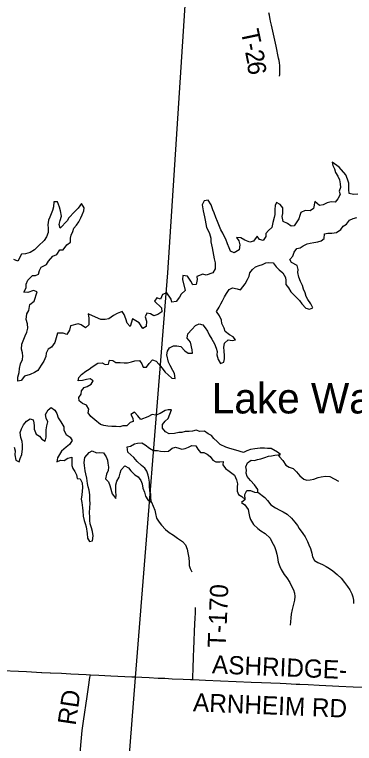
# Model space of a CAD drawing. Extents: x 1451455 to 1749751, y 218250 to 574981.
# Drawn here: x 1602593 to 1608199, y 337847 to 349860 of the extents above; entities that cross this region are included whole.
import ezdxf

# ---------------------------------------------------------------- set-up
doc = ezdxf.new("R2010")
doc.units = 0
for name, color, linetype in [('GM_X_County_Road', 7, 'Continuous'), ('GM_X_County_Road_Text', 7, 'Continuous'), ('GM_X_Major_Lake', 7, 'Continuous'), ('GM_X_Major_Lake_Text', 7, 'Continuous'), ('GM_X_Minor_River', 7, 'Continuous'), ('GM_X_Township', 7, 'Continuous'), ('GM_X_Township_Road', 7, 'Continuous'), ('GM_X_Township_Road_Text', 7, 'Continuous')]:
    doc.layers.add(name, color=color, linetype=linetype)

msp = doc.modelspace()

# ---------------------------------------------------------------- linework, layer by layer
at = {"layer": 'GM_X_County_Road'}
for points in [[(1602251, 339056), (1602792, 339030), (1603038, 339018)], [(1603038, 339018), (1603044, 339017), (1603182, 339011)], [(1603182, 339011), (1603188, 339011), (1603368, 339004), (1603519, 338996), (1603775, 338983), (1603844, 338979)], [(1603844, 338979), (1603981, 338971), (1604181, 338963), (1604528, 338946), (1604572, 338944)], [(1604572, 338944), (1604813, 338931), (1604964, 338925), (1605073, 338920), (1605192, 338914), (1605373, 338905), (1605494, 338900), (1605532, 338898)], [(1605532, 338898), (1605740, 338889), (1605992, 338878), (1606248, 338866), (1606497, 338856), (1606664, 338850), (1606976, 338838), (1607076, 338833), (1607238, 338826), (1607300, 338823), (1607438, 338816), (1607618, 338808), (1607837, 338798), (1607943, 338793), (1608178, 338782), (1608342, 338772), (1608539, 338761), (1608661, 338754), (1608694, 338751), (1608706, 338749), (1608716, 338747), (1608726, 338745), (1608734, 338743)]]:
    msp.add_lwpolyline(points, dxfattribs=at)
at = {"layer": 'GM_X_Major_Lake'}
for points in [[(1608255, 346899), (1608185, 346895), (1608111, 346909), (1608105, 346976), (1608109, 347084), (1608087, 347150), (1608057, 347218), (1607947, 347346), (1607831, 347427), (1607843, 347371), (1607873, 347316), (1607889, 347256), (1607927, 347196), (1607951, 347138), (1607965, 347072), (1607967, 347010), (1607945, 346948), (1607963, 346897), (1607927, 346825), (1607883, 346771), (1607814, 346775), (1607750, 346755), (1607686, 346727), (1607622, 346711), (1607546, 346777), (1607524, 346663), (1607468, 346627), (1607388, 346631), (1607316, 346599), (1607300, 346549), (1607280, 346493), (1607204, 346376), (1607154, 346374), (1607094, 346415), (1607024, 346449), (1607008, 346531), (1607016, 346581), (1607020, 346675), (1606972, 346729), (1606912, 346761), (1606892, 346711), (1606888, 346645), (1606884, 346563), (1606874, 346513), (1606852, 346431), (1606836, 346352), (1606782, 346304), (1606740, 346252), (1606738, 346200), (1606692, 346134), (1606632, 346152), (1606596, 346210), (1606534, 346126), (1606472, 346108), (1606394, 346140), (1606324, 346178), (1606252, 346188), (1606290, 346130), (1606310, 346064), (1606300, 345982), (1606216, 345932), (1606154, 345960), (1606132, 346018), (1606108, 346082), (1606076, 346158), (1606052, 346208), (1606028, 346260), (1605998, 346315), (1605974, 346367), (1605942, 346447), (1605914, 346515), (1605884, 346591), (1605866, 346643), (1605834, 346724), (1605786, 346802), (1605718, 346790), (1605690, 346722), (1605702, 346625), (1605724, 346529), (1605736, 346473), (1605760, 346353), (1605786, 346303), (1605808, 346252), (1605830, 346174), (1605830, 346112), (1605850, 346016), (1605864, 345956), (1605876, 345894), (1605886, 345833)], [(1603004, 345640), (1603034, 345696), (1603119, 345742), (1603151, 345794), (1603223, 345876), (1603289, 345904), (1603339, 345981), (1603393, 345983), (1603455, 346063), (1603517, 346111), (1603515, 346175), (1603529, 346227), (1603553, 346285), (1603573, 346341), (1603615, 346391), (1603653, 346446), (1603687, 346510), (1603709, 346562), (1603735, 346626), (1603739, 346676), (1603699, 346748), (1603641, 346670), (1603581, 346608), (1603489, 346510), (1603461, 346460), (1603345, 346339), (1603331, 346398), (1603345, 346464), (1603367, 346540), (1603353, 346628), (1603333, 346686), (1603301, 346774), (1603241, 346773), (1603237, 346694), (1603221, 346630), (1603173, 346522), (1603155, 346472), (1603141, 346396), (1603147, 346340), (1603149, 346271), (1603121, 346199), (1603083, 346139), (1602990, 346047), (1602920, 345983), (1602852, 345939), (1602776, 345919), (1602706, 345911), (1602646, 345796), (1602580, 345821)], [(1607148, 345292), (1607220, 345218), (1607292, 345146), (1607332, 345094), (1607398, 345019), (1607460, 345005), (1607512, 345025), (1607480, 345090), (1607432, 345164), (1607404, 345216), (1607386, 345274), (1607362, 345332), (1607344, 345392), (1607312, 345458), (1607280, 345533), (1607264, 345607), (1607270, 345657), (1607256, 345723), (1607162, 345775), (1607132, 345825), (1607182, 345877), (1607204, 345945), (1607252, 346006), (1607306, 346018), (1607356, 346050), (1607420, 346082), (1607472, 346092), (1607532, 346102), (1607594, 346114), (1607652, 346132), (1607702, 346168), (1607706, 346244), (1607760, 346258), (1607824, 346258), (1607905, 346266), (1607977, 346316), (1608013, 346372), (1608071, 346408), (1608117, 346474), (1608177, 346501), (1608239, 346517)], [(1605886, 345833), (1605900, 345767), (1605902, 345671), (1605864, 345603), (1605754, 345567), (1605697, 345579), (1605599, 345545), (1605603, 345493), (1605589, 345409), (1605533, 345405), (1605499, 345465), (1605445, 345547), (1605371, 345561), (1605361, 345493), (1605407, 345310), (1605341, 345254), (1605315, 345204), (1605259, 345130), (1605189, 345120), (1605175, 345170), (1605105, 345272), (1605031, 345246), (1604999, 345170), (1604939, 345192), (1604899, 345134), (1605015, 345028), (1605025, 344962), (1604957, 344918), (1604891, 344896), (1604837, 344926), (1604775, 344936), (1604745, 344880), (1604769, 344805), (1604763, 344721), (1604709, 344687), (1604647, 344781), (1604541, 344848), (1604501, 344719), (1604453, 344775), (1604427, 344848), (1604401, 344914), (1604367, 344968), (1604283, 344932), (1604225, 344898), (1604149, 344846), (1604087, 344832), (1604017, 344836), (1603879, 344894), (1603807, 344928), (1603817, 344858), (1603821, 344748), (1603761, 344699), (1603691, 344748), (1603641, 344764), (1603515, 344728), (1603497, 344657), (1603458, 344589), (1603394, 344607), (1603302, 344607), (1603260, 344455), (1603202, 344377), (1603148, 344345), (1603116, 344277), (1603110, 344224), (1603076, 344150), (1603030, 344082), (1602978, 343994), (1602922, 343958), (1602850, 343928), (1602756, 343902), (1602702, 343828), (1602646, 343820), (1602646, 343884), (1602670, 343960), (1602676, 344026), (1602692, 344104), (1602726, 344176), (1602732, 344229), (1602726, 344283), (1602706, 344343), (1602714, 344427), (1602770, 344563), (1602796, 344628), (1602810, 344692), (1602806, 344764), (1602786, 344834), (1602794, 344926), (1602826, 344980), (1602846, 345079), (1602916, 345139), (1602966, 345291), (1602908, 345313), (1602812, 345281), (1602746, 345287), (1602784, 345355), (1602786, 345417), (1602810, 345482), (1602888, 345562), (1602938, 345562), (1602990, 345584), (1603004, 345640)], [(1603965, 344114), (1604037, 344120), (1604089, 344094), (1604145, 344100), (1604161, 344166), (1604215, 344160), (1604265, 344128), (1604335, 344128), (1604401, 344122), (1604455, 344118), (1604523, 344138), (1604579, 344152), (1604655, 344156), (1604695, 344102), (1604717, 344046), (1604767, 344050), (1604813, 344108), (1604867, 344168), (1604929, 344146), (1604975, 344096), (1605025, 344040), (1605077, 343965), (1605129, 343921), (1605187, 343867), (1605241, 343863), (1605229, 343943), (1605205, 343995), (1605161, 344076), (1605135, 344132), (1605107, 344250), (1605115, 344314), (1605149, 344368), (1605213, 344398), (1605269, 344398), (1605335, 344390), (1605401, 344318), (1605455, 344280), (1605529, 344280), (1605521, 344336), (1605497, 344458), (1605443, 344529), (1605451, 344597), (1605517, 344667), (1605579, 344733), (1605637, 344765), (1605697, 344749), (1605737, 344699), (1605777, 344643), (1605801, 344579), (1605847, 344510), (1605891, 344434), (1605921, 344362), (1605933, 344308), (1605931, 344250), (1605949, 344174), (1605989, 344108), (1606045, 344130), (1606054, 344188), (1606054, 344238), (1606048, 344320), (1606046, 344374), (1606058, 344444), (1606118, 344500), (1606184, 344490), (1606240, 344498), (1606198, 344551), (1606138, 344579), (1606066, 344637), (1606050, 344693), (1606012, 344769), (1606004, 344823), (1605972, 344895), (1605922, 344964), (1605968, 345040), (1605996, 345090), (1606022, 345140), (1606054, 345208), (1606088, 345262), (1606132, 345330), (1606186, 345354), (1606264, 345338), (1606322, 345326), (1606396, 345420), (1606434, 345493), (1606464, 345549), (1606476, 345605), (1606518, 345657), (1606570, 345703), (1606628, 345727), (1606682, 345743), (1606738, 345767), (1606790, 345775), (1606860, 345767), (1606910, 345705), (1606956, 345651), (1607016, 345601), (1607064, 345527), (1607066, 345476), (1607070, 345412), (1607110, 345358), (1607148, 345292)], [(1606399, 341866), (1606391, 341948), (1606425, 342013), (1606483, 342015), (1606549, 341987), (1606605, 341983), (1606607, 342033), (1606551, 342111), (1606487, 342179), (1606431, 342245), (1606415, 342303), (1606419, 342353), (1606407, 342404), (1606435, 342472), (1606495, 342514), (1606550, 342512), (1606600, 342524), (1606658, 342538), (1606722, 342560), (1606780, 342580), (1606830, 342586), (1606888, 342600), (1606982, 342608), (1606930, 342648), (1606828, 342706), (1606768, 342710), (1606718, 342712), (1606642, 342716), (1606558, 342702), (1606486, 342694), (1606427, 342672), (1606371, 342642), (1606243, 342682), (1606145, 342708), (1606079, 342728), (1605987, 342774), (1605935, 342823), (1605879, 342871), (1605839, 342923), (1605789, 342949), (1605725, 342993), (1605651, 342989), (1605591, 343011), (1605527, 342995), (1605475, 342989), (1605409, 342987), (1605355, 342969), (1605305, 342971), (1605233, 342955), (1605141, 342949), (1605081, 342983), (1605033, 343041), (1605033, 343105), (1605075, 343160), (1605129, 343202), (1605183, 343348), (1605127, 343348), (1605075, 343334), (1604993, 343284), (1604925, 343258), (1604865, 343266), (1604793, 343232), (1604675, 343184), (1604627, 343244), (1604569, 343306), (1604511, 343270), (1604545, 343206), (1604549, 343152), (1604499, 343136), (1604445, 343079), (1604379, 343081), (1604327, 343063), (1604267, 343071), (1604195, 343069), (1604133, 343075), (1604066, 343086), (1604010, 343102), (1603918, 343180), (1603850, 343234), (1603810, 343296), (1603820, 343358), (1603780, 343422), (1603716, 343450), (1603660, 343493), (1603656, 343551), (1603690, 343601), (1603698, 343657), (1603742, 343711), (1603792, 343731), (1603855, 343769), (1603891, 343825), (1603841, 343857), (1603778, 343845), (1603712, 343827), (1603642, 343821), (1603652, 343878), (1603700, 343928), (1603771, 343984), (1603823, 344014), (1603873, 344056), (1603965, 344114)], [(1602586, 342731), (1602602, 342667), (1602596, 342601), (1602616, 342518), (1602670, 342486), (1602688, 342544), (1602712, 342609), (1602722, 342705), (1602722, 342769), (1602716, 342825), (1602696, 342889), (1602686, 342972), (1602708, 343034), (1602742, 343096), (1602788, 343160), (1602848, 343196), (1602900, 343180), (1602912, 343130), (1602914, 343080), (1602914, 343024), (1602950, 342945), (1603002, 342913), (1603042, 342861), (1603100, 342829), (1603116, 342895), (1603114, 342953), (1603116, 343014), (1603128, 343082), (1603140, 343146), (1603114, 343206), (1603106, 343266), (1603146, 343346), (1603196, 343384), (1603256, 343338), (1603288, 343284), (1603310, 343212), (1603358, 343150), (1603404, 343066), (1603406, 343009), (1603442, 342941), (1603508, 342893), (1603544, 342841), (1603498, 342773), (1603442, 342729), (1603368, 342665), (1603302, 342554), (1603292, 342490), (1603352, 342514), (1603410, 342512), (1603472, 342548), (1603540, 342566), (1603536, 342428), (1603556, 342378), (1603588, 342328), (1603616, 342276), (1603628, 342213), (1603678, 342207), (1603708, 342143), (1603714, 342065), (1603710, 342003), (1603702, 341947), (1603694, 341875), (1603702, 341818), (1603716, 341732), (1603718, 341678), (1603724, 341592), (1603744, 341524), (1603760, 341470), (1603772, 341419), (1603792, 341307), (1603798, 341229), (1603828, 341177), (1603878, 341185), (1603888, 341267), (1603880, 341339), (1603860, 341399), (1603842, 341468), (1603836, 341524), (1603834, 341576), (1603832, 341652)], [(1603832, 341652), (1603840, 341806), (1603836, 341859), (1603836, 341945), (1603824, 342021), (1603808, 342075), (1603794, 342129), (1603784, 342217), (1603768, 342288), (1603758, 342342), (1603748, 342426), (1603740, 342480), (1603750, 342560), (1603822, 342640), (1603872, 342667), (1603944, 342638), (1603994, 342640), (1604058, 342636), (1604102, 342568), (1604124, 342514), (1604132, 342464), (1604140, 342400), (1604138, 342348), (1604110, 342284), (1604094, 342209), (1604144, 342161), (1604166, 342099), (1604202, 341963), (1604262, 341883), (1604268, 341939), (1604266, 341993), (1604262, 342107), (1604278, 342167), (1604320, 342235), (1604336, 342300), (1604354, 342356), (1604411, 342420), (1604471, 342392), (1604513, 342342), (1604577, 342275), (1604633, 342239), (1604675, 342181), (1604697, 342125), (1604709, 342055), (1604735, 341987), (1604753, 341925), (1604793, 341860), (1604851, 341822), (1604843, 341882), (1604839, 341953), (1604827, 342005), (1604817, 342095), (1604817, 342151), (1604809, 342217), (1604799, 342271), (1604777, 342334), (1604741, 342384), (1604685, 342428), (1604613, 342494), (1604559, 342558), (1604461, 342648), (1604449, 342737), (1604505, 342747), (1604569, 342787), (1604619, 342795), (1604691, 342799), (1604747, 342767), (1604821, 342714), (1604887, 342676), (1604949, 342676), (1605001, 342664), (1605059, 342656), (1605131, 342666), (1605195, 342716), (1605247, 342730), (1605303, 342712), (1605353, 342698), (1605405, 342708), (1605461, 342730), (1605519, 342756), (1605581, 342750), (1605617, 342698), (1605659, 342640), (1605713, 342640), (1605771, 342614), (1605821, 342574), (1605863, 342516), (1605913, 342486), (1605981, 342486), (1606033, 342494), (1606029, 342438), (1606071, 342378), (1606131, 342335), (1606221, 342267), (1606253, 342193), (1606269, 342127), (1606267, 342075), (1606267, 342005), (1606289, 341952), (1606341, 341918), (1606399, 341866)]]:
    msp.add_lwpolyline(points, dxfattribs=at)
at = {"layer": 'GM_X_Minor_River'}
for points in [[(1606944, 342605), (1606965, 342571), (1607020, 342508), (1607067, 342433), (1607122, 342401), (1607190, 342376), (1607245, 342325), (1607300, 342256), (1607363, 342201), (1607415, 342186), (1607469, 342189), (1607529, 342203), (1607599, 342230), (1607650, 342241), (1607720, 342252), (1607792, 342249), (1607867, 342208), (1607934, 342169)], [(1606606, 341990), (1606724, 341902), (1606763, 341851), (1606820, 341780), (1606895, 341729), (1606970, 341694), (1607024, 341665), (1607089, 341624), (1607162, 341557), (1607219, 341492), (1607259, 341439), (1607290, 341387), (1607351, 341308), (1607388, 341251), (1607425, 341177), (1607450, 341122), (1607475, 341060), (1607496, 340985), (1607509, 340925), (1607540, 340863), (1607596, 340830), (1607673, 340795), (1607733, 340764), (1607788, 340731), (1607841, 340692), (1607912, 340629), (1607978, 340570), (1608033, 340499), (1608084, 340434), (1608121, 340378), (1608156, 340313), (1608173, 340263), (1608182, 340208), (1608182, 340154)], [(1604851, 341822), (1604906, 341692), (1604918, 341636), (1604937, 341557), (1604978, 341494), (1605019, 341442), (1605084, 341373), (1605143, 341324), (1605214, 341277), (1605281, 341228), (1605361, 341174), (1605412, 341118), (1605443, 341051), (1605454, 340987), (1605469, 340907), (1605474, 340832), (1605473, 340780), (1605488, 340728), (1605515, 340674)], [(1606399, 341866), (1606339, 341817), (1606392, 341778), (1606445, 341700), (1606456, 341641), (1606467, 341587), (1606483, 341535), (1606534, 341458), (1606606, 341389), (1606658, 341352), (1606725, 341309), (1606810, 341232), (1606839, 341171), (1606880, 341090), (1606901, 341028), (1606920, 340964), (1606931, 340913), (1606942, 340835), (1606969, 340763), (1606989, 340712), (1607039, 340633), (1607085, 340577), (1607135, 340502), (1607168, 340429), (1607194, 340379), (1607211, 340321), (1607216, 340268), (1607211, 340208), (1607196, 340143), (1607171, 340055), (1607158, 339977), (1607151, 339919), (1607144, 339851), (1607137, 339795)]]:
    msp.add_lwpolyline(points, dxfattribs=at)
at = {"layer": 'GM_X_Township'}
for points in [[(1603446, 324685), (1604039, 332057), (1604327, 335626), (1604590, 338933), (1605120, 345606), (1605455, 350781)], [(1615589, 321107), (1615010, 321279), (1612831, 321883), (1608561, 323145), (1605657, 324014), (1605008, 324208), (1603446, 324685), (1604039, 332057), (1604327, 335626), (1604590, 338933), (1605120, 345606), (1605455, 350781)]]:
    msp.add_lwpolyline(points, dxfattribs=at)
at = {"layer": 'GM_X_Township_Road'}
for points in [[(1606964, 348844), (1606967, 348872), (1606969, 348899), (1606970, 348932), (1606969, 348980), (1606967, 349022), (1606962, 349065), (1606956, 349101), (1606947, 349142), (1606906, 349338), (1606863, 349536), (1606842, 349636), (1606831, 349687), (1606817, 349751), (1606810, 349786), (1606804, 349812), (1606796, 349850), (1606788, 349888)], [(1605532, 338898), (1605533, 338932), (1605538, 339086), (1605544, 339266), (1605549, 339414), (1605554, 339528), (1605562, 339705), (1605572, 339918), (1605576, 339996), (1605580, 340088)], [(1603537, 335676), (1603540, 335716), (1603549, 335836), (1603557, 335948), (1603565, 336072), (1603574, 336233), (1603594, 336468), (1603607, 336661), (1603613, 336776), (1603619, 336914), (1603625, 337009), (1603639, 337205), (1603651, 337378), (1603686, 337816), (1603709, 338061), (1603728, 338214), (1603789, 338623), (1603812, 338772), (1603837, 338936), (1603844, 338979)]]:
    msp.add_lwpolyline(points, dxfattribs=at)

# ---------------------------------------------------------------- texts
at = {"layer": 'GM_X_County_Road_Text'}
for s, rotation, p in [('ASHRIDGE-', 357.5769, (1605846, 339002)), ('ARNHEIM RD', 357.6098, (1605533, 338377))]:
    msp.add_text(s, height=300, rotation=rotation, dxfattribs=at).set_placement(p)
at = {"layer": 'GM_X_Major_Lake_Text'}
msp.add_text('Lake Waynoka', height=499.95, rotation=359.9938, dxfattribs=at).set_placement((1605847, 343286))
at = {"layer": 'GM_X_Township_Road_Text'}
for s, rotation, p in [('T', 281.8483, (1606322, 349588)), ('-', 281.8481, (1606368, 349369)), ('2', 281.8493, (1606393, 349248)), ('6', 275.4882, (1606430, 349076)), ('T-170', 87.5223, (1606076, 339418)), ('RD', 81.5914, (1603599, 338134))]:
    msp.add_text(s, height=300, rotation=rotation, dxfattribs=at).set_placement(p)

doc.saveas('drawing.dxf')
